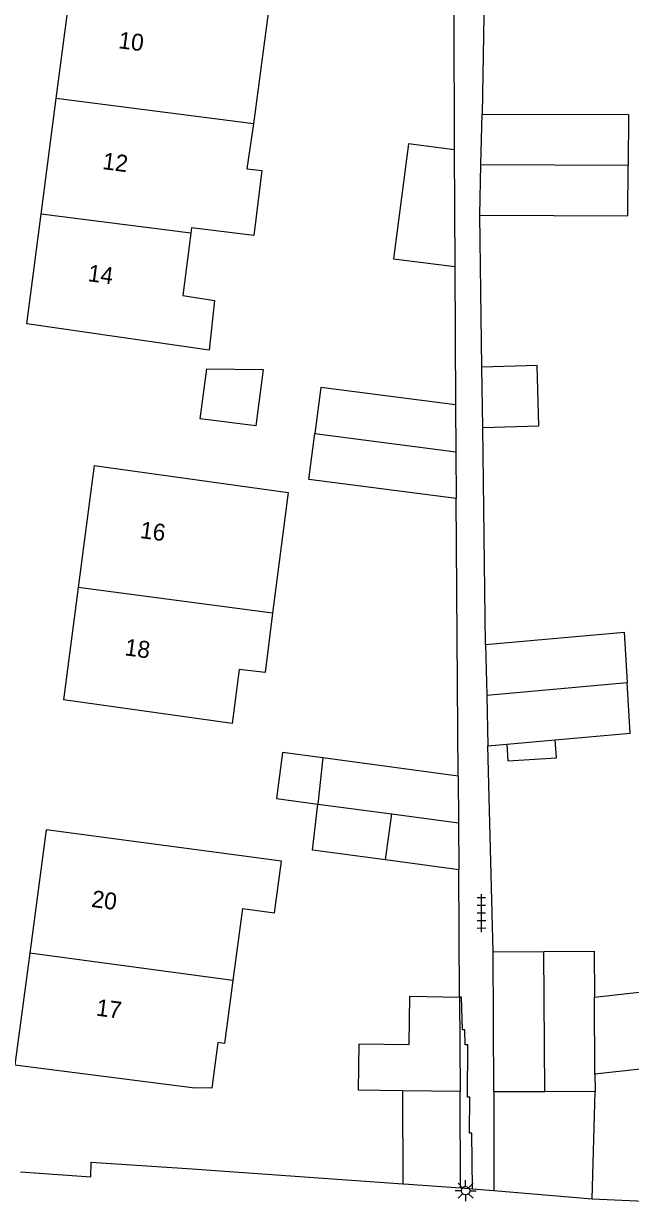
# Model space of a CAD drawing. Extents: x 131000 to 133013, y 393000 to 396501.
# Drawn here: x 131658.8 to 131694.8, y 396240.3 to 396310.1 of the extents above; entities that cross this region are included whole.
import ezdxf

# ---------------------------------------------------------------- set-up
doc = ezdxf.new("R2010")
doc.units = 0
for name, color, linetype in [('gg-afsc-erfafscheiding', 7, 'Continuous'), ('gg-afsc-hekwerk', 7, 'Continuous'), ('gg-anno-huisnummerreeks BGT', 7, 'Continuous'), ('gg-bbg-bijgebouw', 7, 'Continuous'), ('gg-bbg-gedigitaliseerde bebouwing', 7, 'Continuous'), ('gg-bbg-gedigitaliseerde bijgebouw', 7, 'Continuous'), ('gg-bbg-hoofdgebouw', 7, 'Continuous'), ('gg-bbg-luifel en loopbrug', 7, 'Continuous'), ('gg-bbg-tussenscheiding', 7, 'Continuous'), ('gg-knt-verharding', 7, 'Continuous'), ('gg-knt-verharding nz', 7, 'Continuous'), ('gt-symb-lichtmast', 7, 'Continuous'), ('gt-symb-tegel verharding', 7, 'Continuous')]:
    doc.layers.add(name, color=color, linetype=linetype)

# ---------------------------------------------------------------- blocks, each defined once
blk = doc.blocks.new('gt0-TEG1')
at = {"layer": 'gt-symb-tegel verharding'}
for p, q in [((-1.125, 0), (1.125, 0)), ((-0.9, -0.25), (-0.9, 0.25)), ((-0.45, -0.25), (-0.45, 0.25)), ((0, -0.25), (0, 0.25)), ((0.45, -0.25), (0.45, 0.25)), ((0.9, -0.25), (0.9, 0.25))]:
    blk.add_line(p, q, dxfattribs=at)
blk = doc.blocks.new('gt0-LMAST')
at = {"layer": 'gt-symb-lichtmast'}
for p, q in [((-0.182, 0.173), (-0.447, 0.438)), ((-0.005, 0.246), (-0.005, 0.621)), ((0.172, 0.173), (0.437, 0.438)), ((-0.255, -0.004), (-0.63, -0.004)), ((-0.182, -0.181), (-0.447, -0.446)), ((-0.005, -0.254), (-0.005, -0.629)), ((0.437, -0.446), (0.172, -0.181)), ((0.245, -0.004), (0.62, -0.004))]:
    blk.add_line(p, q, dxfattribs=at)
blk.add_circle((-0.005, -0.004), 0.25, dxfattribs=at)

msp = doc.modelspace()

# ---------------------------------------------------------------- linework, layer by layer
at = {"layer": 'gg-afsc-erfafscheiding'}
for p, q in [((131684.329, 396310.586), (131684.366, 396302.609)), ((131686.006, 396289.73), (131685.886, 396298.728)), ((131684.399, 396295.681), (131684.437, 396287.489)), ((131686.224, 396273.282), (131686.053, 396286.156)), ((131684.588, 396265.486), (131684.475, 396281.939)), ((131686.66, 396255.065), (131686.358, 396267.27)), ((131684.678, 396252.38), (131684.626, 396259.932)), ((131692.531, 396240.423), (131692.705, 396246.794))]:
    msp.add_line(p, q, dxfattribs=at)
msp.add_lwpolyline([(131687.487, 396317.742), (131686.125, 396310.542), (131686.008, 396304.728)], dxfattribs=at)
at = {"layer": 'gg-afsc-hekwerk'}
msp.add_line((131668.832, 396242.201), (131681.319, 396241.314), dxfattribs=at)
msp.add_lwpolyline([(131692.531, 396240.423), (131696.074, 396240.273), (131701.204, 396240.377), (131703.797, 396240.652), (131707.438, 396241.393)], dxfattribs=at)
at = {"layer": 'gg-bbg-bijgebouw'}
for p, q in [((131686.66, 396255.065), (131689.668, 396255.082)), ((131686.705, 396246.761), (131686.66, 396255.065)), ((131684.678, 396252.38), (131684.707, 396246.791)), ((131692.699, 396247.818), (131692.705, 396246.794)), ((131684.707, 396246.791), (131681.29, 396246.838)), ((131689.725, 396246.778), (131686.705, 396246.761)), ((131692.705, 396246.794), (131689.725, 396246.778))]:
    msp.add_line(p, q, dxfattribs=at)
for points in [[(131689.668, 396255.082), (131692.66, 396255.098), (131692.674, 396252.387)], [(131681.29, 396246.838), (131678.697, 396246.873), (131678.734, 396249.608), (131681.699, 396249.567), (131681.738, 396252.442), (131684.678, 396252.38)]]:
    msp.add_lwpolyline(points, dxfattribs=at)
at = {"layer": 'gg-bbg-gedigitaliseerde bebouwing'}
for p, q in [((131673.433, 396311.459), (131672.474, 396304.137)), ((131672.474, 396304.137), (131672.066, 396301.48))]:
    msp.add_line(p, q, dxfattribs=at)
for points in [[(131672.066, 396301.48), (131672.952, 396301.373), (131672.487, 396297.535), (131668.79, 396297.983), (131668.751, 396297.669)], [(131668.751, 396297.669), (131668.286, 396293.963), (131670.15, 396293.672), (131669.836, 396290.724), (131659.03, 396292.29)], [(131663.02, 396283.9), (131674.526, 396282.297), (131673.595, 396275.137)], [(131673.595, 396275.137), (131673.156, 396271.616), (131671.621, 396271.812)], [(131671.621, 396271.812), (131671.2, 396268.6), (131661.2, 396270)]]:
    msp.add_lwpolyline(points, dxfattribs=at)
at = {"layer": 'gg-bbg-gedigitaliseerde bijgebouw'}
for p, q in [((131685.947, 396301.728), (131686.008, 396304.728)), ((131684.366, 396302.609), (131684.399, 396295.681)), ((131685.886, 396298.728), (131685.947, 396301.728)), ((131686.053, 396286.156), (131686.006, 396289.73)), ((131684.437, 396287.489), (131684.456, 396284.714)), ((131684.456, 396284.714), (131684.475, 396281.939)), ((131686.224, 396273.282), (131686.291, 396270.276)), ((131686.291, 396270.276), (131686.358, 396267.27)), ((131686.358, 396267.27), (131687.476, 396267.371)), ((131687.476, 396267.371), (131690.349, 396267.629)), ((131676.582, 396266.562), (131676.272, 396263.829)), ((131684.588, 396265.486), (131676.582, 396266.562)), ((131684.588, 396265.486), (131684.607, 396262.709)), ((131676.272, 396263.829), (131680.66, 396263.239)), ((131680.294, 396260.514), (131680.66, 396263.239)), ((131684.607, 396262.709), (131684.626, 396259.932)), ((131684.626, 396259.932), (131680.294, 396260.514))]:
    msp.add_line(p, q, dxfattribs=at)
for points in [[(131686.008, 396304.728), (131694.683, 396304.7), (131694.663, 396301.7)], [(131684.366, 396302.609), (131681.659, 396302.957), (131680.767, 396296.142), (131684.399, 396295.681)], [(131685.886, 396298.728), (131694.644, 396298.7), (131694.663, 396301.7)], [(131686.053, 396286.156), (131689.374, 396286.252), (131689.27, 396289.825), (131686.006, 396289.73)], [(131669.314, 396286.658), (131669.695, 396289.629), (131673.031, 396289.59), (131672.6, 396286.236), (131669.314, 396286.658)], [(131684.437, 396287.489), (131676.448, 396288.515), (131676.098, 396285.787)], [(131684.475, 396281.939), (131675.748, 396283.059), (131676.098, 396285.787)], [(131686.224, 396273.282), (131694.426, 396274.021), (131694.606, 396271.025)], [(131690.349, 396267.629), (131694.786, 396268.029), (131694.606, 396271.025)]]:
    msp.add_lwpolyline(points, dxfattribs=at)
at = {"layer": 'gg-bbg-hoofdgebouw'}
for p, q in [((131660.778, 396305.641), (131661.74, 396312.99)), ((131659.882, 396298.795), (131660.778, 396305.641)), ((131659.03, 396292.29), (131659.882, 396298.795)), ((131663.02, 396283.9), (131662.072, 396276.659)), ((131662.072, 396276.659), (131661.2, 396270)), ((131660.18, 396262.29), (131659.209, 396254.991)), ((131671.808, 396257.636), (131671.243, 396253.378)), ((131692.674, 396252.387), (131703.547, 396253.594))]:
    msp.add_line(p, q, dxfattribs=at)
for points in [[(131671.808, 396257.636), (131673.711, 396257.383), (131674.117, 396260.436), (131660.18, 396262.29)], [(131659.209, 396254.991), (131658.33, 396248.38), (131669, 396247)], [(131671.243, 396253.378), (131670.746, 396249.639), (131670.348, 396249.689), (131670.007, 396246.994), (131669, 396247)], [(131713, 396247.87), (131704.095, 396246.733), (131703.8, 396249.049), (131692.699, 396247.818)]]:
    msp.add_lwpolyline(points, dxfattribs=at)
at = {"layer": 'gg-bbg-luifel en loopbrug'}
for p, q in [((131681.29, 396246.838), (131681.319, 396241.314)), ((131684.737, 396241.072), (131684.707, 396246.791)), ((131681.319, 396241.314), (131681.657, 396241.29)), ((131681.657, 396241.29), (131684.737, 396241.072))]:
    msp.add_line(p, q, dxfattribs=at)
for points in [[(131687.476, 396267.371), (131687.535, 396266.392), (131690.413, 396266.565), (131690.349, 396267.629)], [(131676.582, 396266.562), (131674.192, 396266.883), (131673.825, 396264.158), (131676.272, 396263.829)], [(131680.294, 396260.514), (131675.961, 396261.096), (131676.272, 396263.829)]]:
    msp.add_lwpolyline(points, dxfattribs=at)
at = {"layer": 'gg-bbg-tussenscheiding'}
for p, q in [((131672.474, 396304.137), (131660.778, 396305.641)), ((131685.947, 396301.728), (131694.663, 396301.7)), ((131668.751, 396297.669), (131659.882, 396298.795)), ((131676.098, 396285.787), (131684.456, 396284.714)), ((131673.595, 396275.137), (131662.072, 396276.659)), ((131686.291, 396270.276), (131694.606, 396271.025)), ((131680.66, 396263.239), (131684.607, 396262.709)), ((131671.243, 396253.378), (131659.209, 396254.991)), ((131689.725, 396246.778), (131689.668, 396255.082)), ((131692.699, 396247.818), (131692.674, 396252.387))]:
    msp.add_line(p, q, dxfattribs=at)
at = {"layer": 'gg-knt-verharding'}
for p, q in [((131686.705, 396246.761), (131686.705, 396240.912)), ((131684.737, 396241.072), (131685.436, 396241.022))]:
    msp.add_line(p, q, dxfattribs=at)
for points in [[(131685.436, 396241.022), (131685.407, 396244.324), (131685.257, 396244.326), (131685.295, 396246.453), (131685.145, 396246.456), (131685.162, 396249.564), (131685.012, 396249.561), (131684.995, 396250.451), (131684.845, 396250.448), (131684.8, 396252.383), (131684.678, 396252.38)], [(131658.656, 396242.035), (131662.819, 396241.728), (131662.858, 396242.607), (131668.832, 396242.201)]]:
    msp.add_lwpolyline(points, dxfattribs=at)
at = {"layer": 'gg-knt-verharding nz'}
for p, q in [((131685.436, 396241.022), (131686.705, 396240.912)), ((131686.705, 396240.912), (131692.531, 396240.423))]:
    msp.add_line(p, q, dxfattribs=at)

# ---------------------------------------------------------------- block references
at = {"layer": 'gt-symb-lichtmast'}
msp.add_blockref('gt0-LMAST', (131685.038, 396240.913), dxfattribs=at)
at = {"layer": 'gt-symb-tegel verharding', "rotation": 90.28647651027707}
msp.add_blockref('gt0-TEG1', (131685.974, 396257.361), dxfattribs=at)

# ---------------------------------------------------------------- texts
at = {"layer": 'gg-anno-huisnummerreeks BGT'}
for s, rotation, p in [('10', 352.5, (131664.421, 396308.635)), ('12', 352.5, (131663.483, 396301.47)), ('14', 352.5, (131662.613, 396294.826)), ('16', 352.5, (131665.708, 396279.599)), ('18', 352.5, (131664.798, 396272.649)), ('20', 352.4, (131662.826, 396257.737)), ('17', 352.6, (131663.105, 396251.292))]:
    msp.add_text(s, height=1, rotation=rotation, dxfattribs=at).set_placement(p)

doc.saveas('drawing.dxf')
